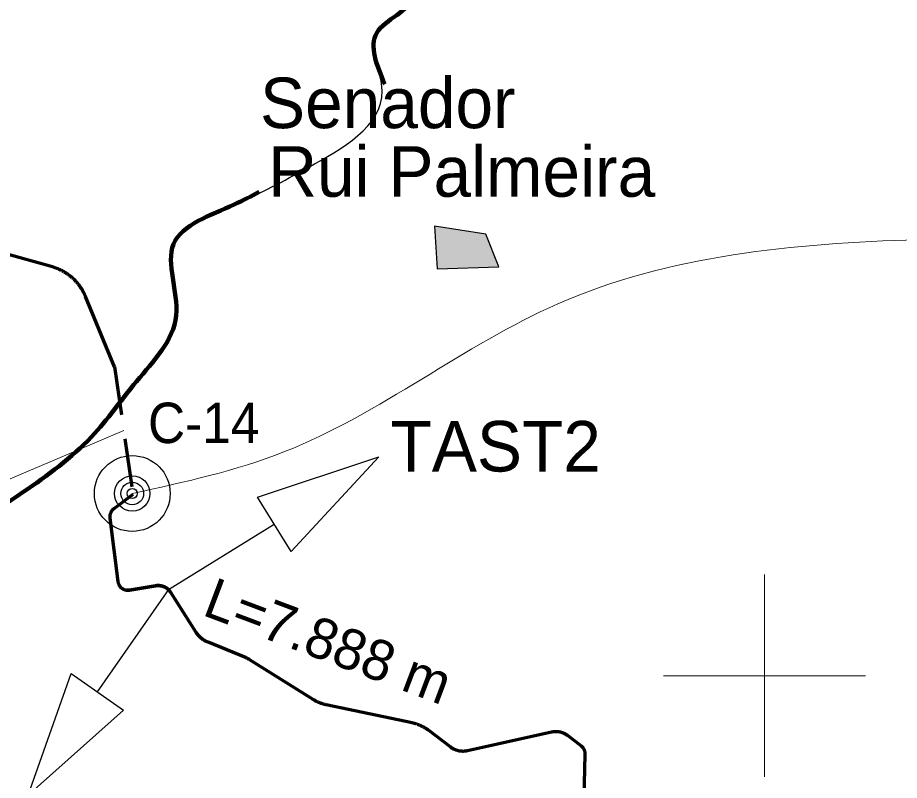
# Model space of a CAD drawing. Extents: x -1643653 to 4543381, y 1624270 to 13878484.
# Drawn here: x 667613 to 676334, y 8948964 to 8956510 of the extents above; entities that cross this region are included whole.
import ezdxf
from ezdxf.enums import TextEntityAlignment as Align

# ---------------------------------------------------------------- set-up
doc = ezdxf.new("R2010")
doc.units = 0
doc.header["$LTSCALE"] = 160
doc.linetypes.add('MEDIUM_DASHED', pattern=[4.5, 3, -1.5])
for name, color, linetype, lineweight in [('15', 7, 'Continuous', 25), ('2', 7, 'Continuous', 13), ('21', 7, 'Continuous', 25), ('24', 7, 'Continuous', 25), ('50', 7, 'Continuous', 13), ('53', 7, 'Continuous', 106), ('54', 7, 'Continuous', 25), ('60', 7, 'Continuous', 13), ('61', 7, 'Continuous', 70)]:
    doc.layers.add(name, color=color, linetype=linetype, lineweight=lineweight)
doc.layers.add('41', color=7, linetype='Continuous')

msp = doc.modelspace()

# ---------------------------------------------------------------- hatches: boundary and pattern name
at = {"layer": '21'}
msp.add_hatch(color=256, dxfattribs=at).paths.add_polyline_path([(671735.9, 8954446), (671760.9, 8954023.3), (672373, 8954044.2), (672243, 8954367.7)])

# ---------------------------------------------------------------- linework, layer by layer
at = {"layer": '15'}
for radius in [375, 175, 112.5, 50]:
    msp.add_circle((668746.4, 8951802.5), radius, dxfattribs=at)
at = {"layer": '2'}
for p, q in [((675000, 8949000), (675000, 8951000)), ((674000, 8950000), (676000, 8950000))]:
    msp.add_line(p, q, dxfattribs=at)
at = {"layer": '21'}
msp.add_lwpolyline([(671735.9, 8954446), (671760.9, 8954023.3), (672373, 8954044.2), (672243, 8954367.7)], close=True, dxfattribs=at)
at = {"layer": '24'}
msp.add_spline([(665209.5, 8949437.1), (665261.8, 8949907.3), (665888.8, 8950560.5), (666750.9, 8951187.5), (667665.3, 8951814.5), (668344.5, 8952363.1), (668788.7, 8952911.7), (669180.6, 8953564.9), (669154.4, 8954270.2), (669755.3, 8954662.1), (670486.8, 8955027.9), (671218.3, 8955785.5), (671166.1, 8956360.3), (671531.8, 8956726), (671479.6, 8956987.3), (670957.1, 8957405.3), (670695.8, 8957849.4), (671139.9, 8958502.5), (671845.3, 8959207.9), (672394, 8958789.9), (673047.1, 8959234), (673465.1, 8959834.9), (673177.7, 8960461.9), (673987.6, 8960749.3), (675163.2, 8960879.9), (676103.7, 8960906.1), (677253.2, 8961428.6), (677697.4, 8961559.2), (678115.4, 8962133.9), (678611.8, 8962369.1), (678820.8, 8962919.9), (679291, 8963704.1), (679918, 8964226.8), (679944.1, 8964697.3), (679709, 8965272.3), (679291, 8966004.2), (678115.4, 8966945.2)], degree=3, dxfattribs=at)
at = {"layer": '50'}
msp.add_lwpolyline([(668661.6, 8952425.6), (663458.1, 8950213.5), (660257, 8950213.5)], dxfattribs=at)
msp.add_spline([(668746.4, 8951802.5), (670252.9, 8952216.3), (672955.4, 8953678.7), (676512.8, 8954313.4), (679132.6, 8954313.4)], degree=3, dxfattribs=at)
at = {"layer": '53'}
for points in [[(671243.6, 8955851), (671166.1, 8956360.3), (671531.8, 8956726), (671479.6, 8956987.3), (670957.1, 8957405.3), (670695.8, 8957849.4), (671139.9, 8958502.5), (671845.3, 8959207.9), (672394, 8958789.9), (673047.1, 8959234), (673465.1, 8959834.9), (673177.7, 8960461.9), (673987.6, 8960749.3), (675163.2, 8960879.9), (676103.7, 8960906.1), (677253.2, 8961428.6), (677697.4, 8961559.2), (678115.4, 8962133.9), (678611.8, 8962369.1), (678820.8, 8962919.9), (679291, 8963704.1), (679918, 8964226.8), (679978.5, 8964524.9)], [(665209.5, 8949437.1), (665261.8, 8949907.3), (665888.8, 8950560.5), (666750.9, 8951187.5), (667665.3, 8951814.5), (668344.5, 8952363.1), (668788.7, 8952911.7), (669180.6, 8953564.9), (669154.4, 8954270.2), (669755.3, 8954662.1), (670000.9, 8954785.2)]]:
    msp.add_spline(points, degree=3, dxfattribs=at)
at = {"layer": '54'}
for q in [(670151.3, 8951498.6), (668400.6, 8949841)]:
    msp.add_line((669104.1, 8950851.2), q, dxfattribs=at)
for points in [[(669985.3, 8951767.2), (671186.7, 8952164.9), (670317.3, 8951230)], [(668659.7, 8949660.6), (667715.3, 8948818), (668141.5, 8950021.5)]]:
    msp.add_lwpolyline(points, close=True, dxfattribs=at)
at = {"layer": '60', "lineweight": 25}
msp.add_spline([(814781, 9009175.5), (814787.2, 9009173.4), (814796.9, 9009173.4), (814799.4, 9009172.4), (814805.1, 9009174.5), (814805.6, 9009176.5), (814811.7, 9009179.5), (814811.7, 9009179.5), (814801.5, 9009181), (814790.7, 9009181.5), (814784.1, 9009183.1), (814777.4, 9009185.1), (814778.4, 9009175.5)], degree=3, dxfattribs=at)
at = {"layer": '61', "linetype": 'MEDIUM_DASHED'}
msp.add_line((668570.3, 8953057.1), (668752.8, 8951794.1), dxfattribs=at)
at = {"layer": '61'}
for points in [[(668249.5, 8953820.3), (668246.2, 8953825.7), (668242.8, 8953831.1), (668239.4, 8953836.4), (668235.9, 8953841.6), (668232.3, 8953846.9), (668228.7, 8953852), (668225, 8953857.2), (668221.2, 8953862.2), (668217.4, 8953867.3), (668213.5, 8953872.3), (668209.6, 8953877.2), (668205.6, 8953882.1), (668201.5, 8953886.9), (668197.3, 8953891.7), (668193.1, 8953896.4), (668188.9, 8953901.1), (668184.6, 8953905.7), (668180.2, 8953910.3), (668175.8, 8953914.8), (668171.3, 8953919.3), (668166.7, 8953923.7), (668162.1, 8953928), (668157.5, 8953932.3), (668152.8, 8953936.5), (668148, 8953940.7), (668143.2, 8953944.8), (668138.3, 8953948.8), (668133.4, 8953952.8), (668128.4, 8953956.7), (668123.4, 8953960.6), (668118.3, 8953964.3), (668113.2, 8953968.1), (668108.1, 8953971.7), (668102.9, 8953975.3), (668097.6, 8953978.8), (668092.3, 8953982.3), (668087, 8953985.7), (668081.6, 8953989), (668076.2, 8953992.3), (668070.7, 8953995.5), (668065.2, 8953998.6), (668059.7, 8954001.6), (668054.1, 8954004.6), (668048.5, 8954007.5), (668042.8, 8954010.4), (668037.2, 8954013.1), (668031.4, 8954015.8), (668025.7, 8954018.5), (668019.9, 8954021), (668014.1, 8954023.5), (668008.2, 8954025.9), (668002.3, 8954028.2), (667996.4, 8954030.5), (667990.5, 8954032.6), (667984.5, 8954034.7), (667978.5, 8954036.8), (667972.5, 8954038.7), (667966.5, 8954040.6), (667960.4, 8954042.4), (667956.4, 8954043.5), (667460.8, 8954182.6)], [(668570.3, 8953057.1), (668283.6, 8953752.6), (668281.2, 8953758.4), (668278.7, 8953764.2), (668276.1, 8953770), (668273.4, 8953775.7), (668270.7, 8953781.4), (668267.9, 8953787.1), (668265, 8953792.7), (668262, 8953798.3), (668259, 8953803.9), (668255.9, 8953809.4), (668252.8, 8953814.9), (668249.5, 8953820.3)], [(668752.3, 8951793.8), (668563, 8951650.3), (668560.7, 8951648.6), (668558.6, 8951646.8), (668556.4, 8951644.9), (668554.3, 8951643), (668552.3, 8951641), (668550.4, 8951639), (668548.5, 8951636.9), (668546.6, 8951634.8), (668544.8, 8951632.6), (668543.1, 8951630.3), (668541.5, 8951628), (668539.9, 8951625.7), (668538.3, 8951623.3), (668536.9, 8951620.9), (668535.5, 8951618.4), (668534.2, 8951615.9), (668532.9, 8951613.4), (668531.8, 8951610.8), (668530.7, 8951608.2), (668529.6, 8951605.6), (668528.7, 8951602.9), (668527.8, 8951600.2), (668527, 8951597.5), (668526.3, 8951594.8), (668525.6, 8951592), (668525.1, 8951589.2), (668524.6, 8951586.4)], [(668524.6, 8951586.4), (668524.2, 8951583.6), (668523.8, 8951580.8), (668523.6, 8951578), (668523.4, 8951575.2), (668523.3, 8951572.4), (668523.3, 8951569.5), (668523.4, 8951566.7), (668523.6, 8951563.9), (668523.8, 8951561.1), (668524.1, 8951558.2), (668524.1, 8951558), (668603.7, 8950932.8), (668604, 8950930), (668604.5, 8950927.2), (668605.1, 8950924.5), (668605.7, 8950921.7), (668606.4, 8950919), (668607.2, 8950916.2), (668608.1, 8950913.5), (668609, 8950910.9), (668610, 8950908.2), (668611.1, 8950905.6), (668612.3, 8950903.1), (668613.5, 8950900.5), (668614.8, 8950898), (668616.2, 8950895.5), (668617.6, 8950893.1), (668619.2, 8950890.7), (668620.7, 8950888.4), (668622.4, 8950886.1), (668624.1, 8950883.8), (668625.9, 8950881.6), (668627.7, 8950879.5), (668629.6, 8950877.3), (668631.6, 8950875.3), (668633.6, 8950873.3), (668635.6, 8950871.4), (668637.8, 8950869.5), (668639.9, 8950867.7), (668642.1, 8950866), (668644.4, 8950864.3), (668646.7, 8950862.7), (668649.1, 8950861.1), (668651.5, 8950859.6), (668654, 8950858.2), (668656.4, 8950856.8), (668659, 8950855.6), (668661.5, 8950854.4), (668664.1, 8950853.2), (668666.7, 8950852.2), (668669.4, 8950851.2), (668672.1, 8950850.3), (668674.8, 8950849.5), (668677.5, 8950848.7), (668680.2, 8950848), (668683, 8950847.4), (668685.8, 8950846.9), (668688.6, 8950846.5), (668691.4, 8950846.1), (668694.2, 8950845.8), (668697, 8950845.6), (668699.8, 8950845.5), (668702.7, 8950845.4), (668705.5, 8950845.5), (668708.3, 8950845.6), (668711.1, 8950845.8), (668714, 8950846.1), (668716.8, 8950846.4), (668719.2, 8950846.8), (668977.4, 8950889.5), (668980.8, 8950890), (668984.2, 8950890.5), (668987.7, 8950890.9), (668991.1, 8950891.2), (668994.6, 8950891.4), (668998, 8950891.5), (669001.5, 8950891.5), (669005, 8950891.5), (669008.4, 8950891.4), (669011.9, 8950891.2), (669015.3, 8950890.9), (669018.8, 8950890.6), (669022.2, 8950890.1), (669025.6, 8950889.6), (669029.1, 8950889.1), (669032.5, 8950888.4), (669035.8, 8950887.6), (669039.2, 8950886.8), (669042.6, 8950885.9), (669045.9, 8950884.9), (669049.2, 8950883.9), (669052.4, 8950882.8), (669055.7, 8950881.5), (669058.9, 8950880.3), (669062.1, 8950878.9), (669065.2, 8950877.5), (669068.4, 8950876), (669071.5, 8950874.4), (669074.5, 8950872.8), (669077.5, 8950871.1)], [(669865.1, 8950180.1), (669496, 8950330.3), (669491.8, 8950332), (669487.7, 8950333.8), (669483.7, 8950335.7), (669479.7, 8950337.6), (669475.7, 8950339.6), (669471.7, 8950341.7), (669467.8, 8950343.8), (669463.9, 8950346.1), (669460.1, 8950348.4), (669456.3, 8950350.7), (669452.5, 8950353.2), (669448.8, 8950355.7), (669445.1, 8950358.2), (669441.5, 8950360.8), (669437.9, 8950363.5), (669434.4, 8950366.3), (669431, 8950369.1), (669427.5, 8950372), (669424.2, 8950374.9), (669420.8, 8950377.9), (669417.6, 8950381), (669414.4, 8950384.1), (669411.2, 8950387.3), (669408.1, 8950390.5), (669405.1, 8950393.8), (669402.1, 8950397.1), (669399.2, 8950400.5), (669396.3, 8950404), (669393.6, 8950407.5), (669390.8, 8950411), (669388.2, 8950414.6), (669385.6, 8950418.2), (669383, 8950421.9), (669380.5, 8950425.6), (669379.2, 8950427.7), (669128.4, 8950822), (669126.5, 8950824.9), (669124.6, 8950827.8), (669122.6, 8950830.6), (669120.5, 8950833.4), (669118.3, 8950836.1), (669116.1, 8950838.7), (669113.8, 8950841.3), (669111.5, 8950843.9), (669109.1, 8950846.4), (669106.6, 8950848.9), (669104.1, 8950851.2), (669101.6, 8950853.6), (669099, 8950855.9), (669096.3, 8950858.1), (669093.6, 8950860.2), (669090.8, 8950862.3), (669088, 8950864.3), (669085.1, 8950866.3), (669082.2, 8950868.2), (669079.3, 8950870), (669076.3, 8950871.8), (669073.3, 8950873.4), (669070.2, 8950875.1), (669067.1, 8950876.6), (669064, 8950878.1), (669060.8, 8950879.5), (669057.6, 8950880.8), (669054.4, 8950882), (669051.1, 8950883.2), (669047.8, 8950884.3), (669044.5, 8950885.3), (669041.2, 8950886.3), (669037.8, 8950887.2), (669034.5, 8950888), (669031.1, 8950888.7), (669027.7, 8950889.3), (669024.2, 8950889.8), (669020.8, 8950890.3), (669017.4, 8950890.7), (669013.9, 8950891.1), (669010.5, 8950891.3), (669007, 8950891.4), (669003.6, 8950891.5), (669000.1, 8950891.5), (668996.6, 8950891.4), (668993.2, 8950891.3), (668989.7, 8950891), (668986.3, 8950890.7), (668982.8, 8950890.3), (668979.4, 8950889.8), (668977.4, 8950889.5), (668719.2, 8950846.8), (668716.4, 8950846.3), (668713.6, 8950846), (668710.8, 8950845.7), (668707.9, 8950845.6), (668705.1, 8950845.5), (668702.3, 8950845.4), (668699.5, 8950845.5), (668696.6, 8950845.6), (668693.8, 8950845.8), (668691, 8950846.1), (668688.2, 8950846.5)], [(672005, 8949252), (672001, 8949252.3), (671997, 8949252.7), (671993.1, 8949253.1), (671989.1, 8949253.6), (671985.1, 8949254.2), (671981.2, 8949254.9), (671977.3, 8949255.7), (671973.3, 8949256.5), (671969.5, 8949257.4), (671965.6, 8949258.4), (671961.7, 8949259.5), (671957.9, 8949260.7), (671954.1, 8949261.9), (671950.3, 8949263.2), (671946.6, 8949264.6), (671942.8, 8949266), (671939.1, 8949267.6), (671935.5, 8949269.2), (671931.8, 8949270.8), (671928.2, 8949272.6), (671924.7, 8949274.4), (671921.2, 8949276.3), (671917.7, 8949278.2), (671914.2, 8949280.3), (671910.8, 8949282.4), (671907.5, 8949284.5), (671904.1, 8949286.8), (671900.8, 8949289.1), (671897.6, 8949291.4), (671896.7, 8949292.2), (671674.9, 8949460.1), (671670.3, 8949463.4), (671665.8, 8949466.8), (671661.1, 8949470), (671656.5, 8949473.2), (671651.7, 8949476.3), (671647, 8949479.4), (671642.2, 8949482.4), (671637.3, 8949485.3), (671632.4, 8949488.1), (671627.5, 8949490.9), (671622.5, 8949493.6), (671617.5, 8949496.2), (671612.5, 8949498.8), (671607.4, 8949501.3), (671602.3, 8949503.7), (671597.2, 8949506.1), (671592, 8949508.4), (671586.8, 8949510.6), (671581.5, 8949512.7), (671576.3, 8949514.8), (671571, 8949516.8), (671565.7, 8949518.7), (671560.3, 8949520.5), (671554.9, 8949522.2), (671549.5, 8949523.9), (671544.1, 8949525.5), (671538.6, 8949527.1), (671533.2, 8949528.5), (671527.7, 8949529.9), (671522.2, 8949531.2), (671516.7, 8949532.4), (671516.2, 8949532.5), (670664.1, 8949712.7), (670658.6, 8949713.9), (670653.1, 8949715.2), (670647.6, 8949716.5), (670642.1, 8949718), (670636.7, 8949719.5), (670631.2, 8949721.1), (670625.8, 8949722.8), (670620.5, 8949724.5), (670615.1, 8949726.3), (670609.8, 8949728.2), (670604.5, 8949730.2), (670599.2, 8949732.2), (670594, 8949734.4), (670588.8, 8949736.6), (670583.6, 8949738.8), (670578.4, 8949741.2), (670573.3, 8949743.6), (670568.2, 8949746.1), (670563.2, 8949748.7), (670558.2, 8949751.3), (670553.2, 8949754), (670548.3, 8949756.8), (670543.4, 8949759.6), (670538.6, 8949762.5), (670534.5, 8949765.1), (669903.6, 8950160.4), (669899.8, 8950162.7), (669895.9, 8950165), (669892, 8950167.2), (669888.1, 8950169.3), (669884.1, 8950171.4), (669880.1, 8950173.4), (669876.1, 8950175.3), (669872, 8950177.2), (669867.9, 8950178.9), (669865.1, 8950180.1)], [(673199, 8948076.7), (673227.3, 8949221.7), (673227.4, 8949224.5), (673227.3, 8949227.4), (673227.2, 8949230.2), (673227, 8949233), (673226.7, 8949235.8), (673226.3, 8949238.6), (673225.9, 8949241.4), (673225.3, 8949244.2), (673224.7, 8949247), (673224.1, 8949249.7), (673223.3, 8949252.4), (673222.5, 8949255.1), (673221.5, 8949257.8), (673220.6, 8949260.5), (673219.5, 8949263.1), (673218.3, 8949265.7), (673217.1, 8949268.2), (673215.9, 8949270.7), (673214.5, 8949273.2), (673213.1, 8949275.7), (673211.6, 8949278.1), (673210, 8949280.4), (673208.4, 8949282.8), (673206.7, 8949285), (673205, 8949287.2), (673203.2, 8949289.4), (673201.3, 8949291.5), (673199.3, 8949293.6), (673197.3, 8949295.6), (673195.3, 8949297.6), (673193.2, 8949299.4), (673191.1, 8949301.3), (673188.8, 8949303), (673188.7, 8949303.2), (673059.3, 8949403.6), (673056.1, 8949406), (673052.9, 8949408.4), (673049.6, 8949410.7), (673046.3, 8949412.9), (673042.9, 8949415.1), (673039.5, 8949417.2), (673036.1, 8949419.2), (673032.6, 8949421.1), (673029.1, 8949423), (673025.5, 8949424.8), (673021.9, 8949426.6), (673018.2, 8949428.2), (673014.6, 8949429.8), (673010.9, 8949431.3), (673007.2, 8949432.8), (673003.4, 8949434.2), (672999.6, 8949435.5), (672995.8, 8949436.7), (672992, 8949437.8), (672988.1, 8949438.9), (672984.2, 8949439.9), (672980.3, 8949440.8), (672976.4, 8949441.6), (672972.5, 8949442.4), (672968.6, 8949443.1), (672964.6, 8949443.7), (672960.6, 8949444.2), (672956.7, 8949444.6), (672952.7, 8949445), (672948.7, 8949445.3), (672944.7, 8949445.5), (672940.7, 8949445.6), (672936.7, 8949445.6), (672932.7, 8949445.6), (672928.7, 8949445.5), (672924.7, 8949445.3), (672920.7, 8949445), (672916.7, 8949444.6), (672912.8, 8949444.2), (672908.8, 8949443.7), (672904.8, 8949443.1), (672900.9, 8949442.4), (672897, 8949441.7), (672893.4, 8949440.9), (672060.7, 8949256.3), (672056.7, 8949255.5), (672052.8, 8949254.8), (672048.9, 8949254.1), (672044.9, 8949253.5), (672040.9, 8949253), (672037, 8949252.6), (672033, 8949252.2), (672029, 8949252), (672025, 8949251.8), (672021, 8949251.7), (672017, 8949251.6), (672013, 8949251.7), (672009, 8949251.8), (672005, 8949252)]]:
    msp.add_lwpolyline(points, dxfattribs=at)

# ---------------------------------------------------------------- texts
at = {"layer": '15', "width": 0.95}
msp.add_text('C-14', height=400, dxfattribs=at).set_placement((668902.3, 8952301.2))
at = {"layer": '41'}
for s, p in [('Senador', (670009.9, 8955416.6)), ('Rui Palmeira', (670091.2, 8954738.2))]:
    msp.add_text(s, height=500, dxfattribs=at).set_placement(p)
at = {"layer": '50'}
msp.add_text('L=7.888 m', height=400, rotation=339.341, dxfattribs=at).set_placement((669426.8, 8950604.4))
at = {"layer": '54'}
msp.add_text('TAST2', height=500, dxfattribs=at).set_placement((672341.1, 8952019.9), align=Align.CENTER)

doc.saveas('drawing.dxf')
